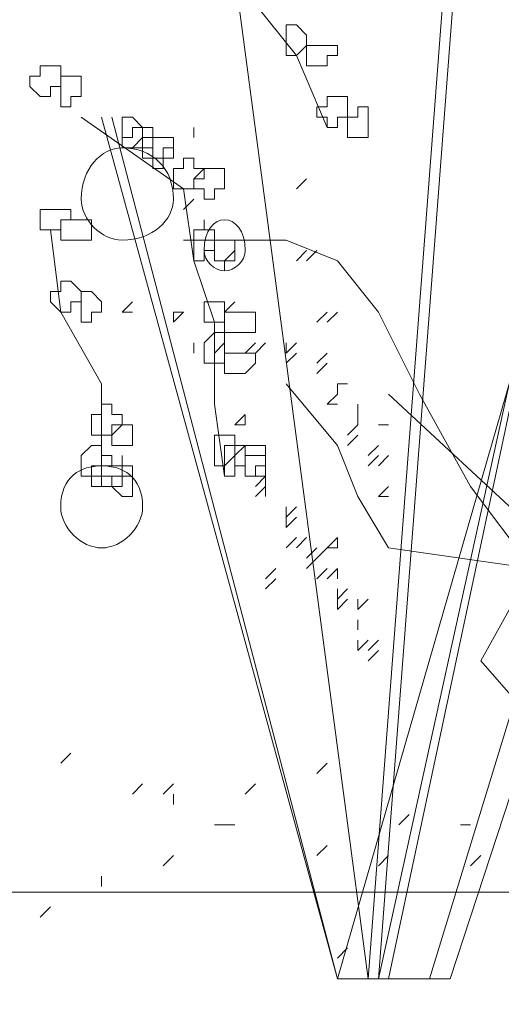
# Model space of a CAD drawing. Header units: millimetres. Extents: x 14400 to 93787, y -21104 to 39413.
# Tile 314 of 328: x 63027 to 63035, y 19718 to 19734. Entities that reach past the tile are written whole.
import ezdxf

# ---------------------------------------------------------------- set-up
doc = ezdxf.new("R2010")
doc.units = ezdxf.units.MM
doc.layers.add('_MODUS - zielen', color=66, linetype='Continuous', lineweight=9)
doc.layers.add('Widok', color=1, linetype='Continuous', lineweight=15)

msp = doc.modelspace()

# ---------------------------------------------------------------- linework, layer by layer
at = {"layer": '_MODUS - zielen', "transparency": 33554687}
for points in [[(63034.31939, 19742.35655), (63032.49929, 19718.52981), (63032.49929, 19718.52981)], [(63034.48485, 19742.35655), (63032.66475, 19718.52981), (63032.66475, 19718.52981)], [(63029.35548, 19742.19109), (63032.49929, 19718.52981), (63032.49929, 19718.52981)], [(63029.35548, 19742.19109), (63032.49929, 19718.52981), (63032.49929, 19718.52981)], [(63037.79412, 19741.86016), (63032.66475, 19718.52981), (63032.66475, 19718.52981)], [(63037.79412, 19741.86016), (63032.83022, 19718.52981), (63032.83022, 19718.52981)], [(63041.10339, 19740.70192), (63033.823, 19718.52981), (63033.823, 19718.52981)], [(63041.10339, 19740.70192), (63033.823, 19718.52981), (63033.823, 19718.52981)], [(63027.36992, 19738.38543), (63029.68641, 19738.38543), (63029.85187, 19736.06894), (63030.01734, 19735.07616), (63031.34104, 19733.42152), (63031.83743, 19732.26328)], [(63027.86631, 19732.42874), (63029.52095, 19731.2705), (63029.68641, 19730.11225), (63030.01734, 19729.11947)], [(63028.19724, 19732.42874), (63032.0029, 19718.52981), (63028.3627, 19732.42874)], [(63029.68641, 19732.09782), (63029.68641, 19732.26328), (63029.68641, 19732.26328)], [(63031.34104, 19731.2705), (63031.50651, 19731.43596), (63031.50651, 19731.43596)], [(63031.34104, 19731.2705), (63031.50651, 19731.43596), (63031.50651, 19731.43596)], [(63031.34104, 19731.2705), (63031.50651, 19731.43596), (63031.50651, 19731.43596)], [(63029.52095, 19730.93957), (63029.68641, 19731.10504), (63029.68641, 19731.10504)], [(63027.36992, 19730.60864), (63027.53539, 19729.28494), (63027.53539, 19729.28494)], [(63039.28329, 19718.36435), (63038.45597, 19720.51537), (63037.95958, 19721.50815), (63036.63588, 19722.83186), (63036.13948, 19723.65918), (63035.1467, 19725.14835), (63034.15392, 19726.47206), (63033.32661, 19727.96123), (63032.66475, 19729.28494), (63032.0029, 19730.11225), (63031.17558, 19730.44318), (63030.34826, 19730.44318), (63029.52095, 19730.44318)], [(63030.1828, 19730.11225), (63030.34826, 19730.27772), (63030.34826, 19730.27772)], [(63031.34104, 19730.11225), (63031.50651, 19730.27772), (63031.50651, 19730.27772)], [(63031.34104, 19730.11225), (63031.50651, 19730.27772), (63031.50651, 19730.27772)], [(63031.50651, 19730.11225), (63031.67197, 19730.27772), (63031.67197, 19730.27772)], [(63028.52817, 19729.28494), (63028.69363, 19729.4504), (63028.69363, 19729.4504)], [(63028.52817, 19729.28494), (63028.69363, 19729.4504), (63028.69363, 19729.4504)], [(63030.1828, 19729.28494), (63030.34826, 19729.4504), (63030.34826, 19729.4504)], [(63027.53539, 19729.28494), (63028.19724, 19728.12669), (63028.19724, 19726.47206)], [(63028.52817, 19729.28494), (63028.69363, 19729.28494), (63028.69363, 19729.28494)], [(63028.52817, 19729.28494), (63028.69363, 19729.28494), (63028.69363, 19729.28494)], [(63028.52817, 19729.28494), (63028.69363, 19729.28494), (63028.69363, 19729.28494)], [(63029.35548, 19729.11947), (63029.35548, 19729.28494), (63029.35548, 19729.28494)], [(63029.35548, 19729.28494), (63029.52095, 19729.28494), (63029.52095, 19729.28494)], [(63029.35548, 19729.11947), (63029.52095, 19729.28494), (63029.52095, 19729.28494)], [(63029.35548, 19729.11947), (63029.35548, 19729.28494), (63029.35548, 19729.28494)], [(63031.67197, 19729.11947), (63031.83743, 19729.28494), (63031.83743, 19729.28494)], [(63031.67197, 19729.11947), (63031.83743, 19729.28494), (63031.83743, 19729.28494)], [(63031.67197, 19729.11947), (63031.83743, 19729.28494), (63031.83743, 19729.28494)], [(63031.67197, 19729.11947), (63031.83743, 19729.28494), (63031.83743, 19729.28494)], [(63031.83743, 19729.11947), (63032.0029, 19729.28494), (63032.0029, 19729.28494)], [(63031.83743, 19729.11947), (63032.0029, 19729.28494), (63032.0029, 19729.28494)], [(63030.01734, 19729.11947), (63030.01734, 19727.79577), (63030.1828, 19726.63752)], [(63029.68641, 19728.62308), (63029.68641, 19728.78855), (63029.68641, 19728.78855)], [(63029.68641, 19728.62308), (63029.68641, 19728.78855), (63029.68641, 19728.78855)], [(63029.68641, 19728.62308), (63029.68641, 19728.78855), (63029.68641, 19728.78855)], [(63029.68641, 19728.62308), (63029.68641, 19728.78855), (63029.68641, 19728.78855)], [(63029.68641, 19728.62308), (63029.68641, 19728.78855), (63029.68641, 19728.78855)], [(63030.01734, 19728.62308), (63030.1828, 19728.78855), (63030.1828, 19728.78855)], [(63030.01734, 19728.62308), (63030.1828, 19728.78855), (63030.1828, 19728.78855)], [(63030.01734, 19728.62308), (63030.1828, 19728.78855), (63030.1828, 19728.78855)], [(63030.01734, 19728.62308), (63030.1828, 19728.78855), (63030.1828, 19728.78855)], [(63030.01734, 19728.62308), (63030.1828, 19728.78855), (63030.1828, 19728.78855)], [(63030.51373, 19728.62308), (63030.67919, 19728.78855), (63030.67919, 19728.78855)], [(63030.51373, 19728.62308), (63030.67919, 19728.78855), (63030.67919, 19728.78855)], [(63030.67919, 19728.62308), (63030.84465, 19728.78855), (63030.84465, 19728.78855)], [(63030.67919, 19728.62308), (63030.84465, 19728.78855), (63030.84465, 19728.78855)], [(63030.67919, 19728.62308), (63030.84465, 19728.78855), (63030.84465, 19728.78855)], [(63030.67919, 19728.62308), (63030.84465, 19728.78855), (63030.84465, 19728.78855)], [(63030.67919, 19728.62308), (63030.84465, 19728.78855), (63030.84465, 19728.78855)], [(63030.67919, 19728.62308), (63030.84465, 19728.78855), (63030.84465, 19728.78855)], [(63030.67919, 19728.62308), (63030.84465, 19728.78855), (63030.84465, 19728.78855)], [(63030.67919, 19728.62308), (63030.84465, 19728.78855), (63030.84465, 19728.78855)], [(63031.17558, 19728.62308), (63031.17558, 19728.78855), (63031.17558, 19728.78855)], [(63031.17558, 19728.62308), (63031.34104, 19728.78855), (63031.34104, 19728.78855)], [(63031.17558, 19728.45762), (63031.34104, 19728.62308), (63031.34104, 19728.62308)], [(63031.67197, 19728.45762), (63031.83743, 19728.62308), (63031.83743, 19728.62308)], [(63031.67197, 19728.45762), (63031.83743, 19728.62308), (63031.83743, 19728.62308)], [(63031.67197, 19728.45762), (63031.83743, 19728.62308), (63031.83743, 19728.62308)], [(63031.67197, 19728.29216), (63031.83743, 19728.45762), (63031.83743, 19728.45762)], [(63031.67197, 19728.29216), (63031.83743, 19728.45762), (63031.83743, 19728.45762)], [(63039.28329, 19718.52981), (63036.63588, 19721.34269), (63035.47763, 19722.33547), (63034.31939, 19723.65918), (63035.1467, 19725.14835), (63032.83022, 19725.47928), (63032.33383, 19726.3066), (63032.0029, 19727.13391), (63031.17558, 19728.12669)], [(63032.0029, 19727.96123), (63032.0029, 19728.12669), (63032.0029, 19728.12669)], [(63032.0029, 19727.96123), (63032.0029, 19728.12669), (63032.0029, 19728.12669)], [(63032.0029, 19728.12669), (63032.16836, 19728.12669), (63032.16836, 19728.12669)], [(63031.83743, 19727.79577), (63032.0029, 19727.96123), (63032.0029, 19727.96123)], [(63031.83743, 19727.79577), (63032.0029, 19727.96123), (63032.0029, 19727.96123)], [(63039.11783, 19719.35713), (63035.1467, 19725.8102), (63032.83022, 19727.96123)], [(63031.83743, 19727.79577), (63032.0029, 19727.79577), (63032.0029, 19727.79577)], [(63031.83743, 19727.79577), (63032.0029, 19727.79577), (63032.0029, 19727.79577)], [(63031.83743, 19727.79577), (63032.0029, 19727.79577), (63032.0029, 19727.79577)], [(63031.83743, 19727.79577), (63032.0029, 19727.79577), (63032.0029, 19727.79577)], [(63032.33383, 19727.6303), (63032.33383, 19727.79577), (63032.33383, 19727.79577)], [(63032.33383, 19727.6303), (63032.33383, 19727.79577), (63032.33383, 19727.79577)], [(63030.34826, 19727.46484), (63030.51373, 19727.6303), (63030.51373, 19727.6303)], [(63030.34826, 19727.46484), (63030.51373, 19727.6303), (63030.51373, 19727.6303)], [(63030.34826, 19727.46484), (63030.51373, 19727.6303), (63030.51373, 19727.6303)], [(63030.51373, 19727.46484), (63030.51373, 19727.6303), (63030.51373, 19727.6303)], [(63032.33383, 19727.46484), (63032.33383, 19727.6303), (63032.33383, 19727.6303)], [(63030.34826, 19727.46484), (63030.51373, 19727.46484), (63030.51373, 19727.46484)], [(63032.16836, 19727.29938), (63032.33383, 19727.46484), (63032.33383, 19727.46484)], [(63032.16836, 19727.29938), (63032.33383, 19727.46484), (63032.33383, 19727.46484)], [(63032.16836, 19727.29938), (63032.33383, 19727.46484), (63032.33383, 19727.46484)], [(63032.66475, 19727.46484), (63032.83022, 19727.46484), (63032.83022, 19727.46484)], [(63032.16836, 19727.13391), (63032.33383, 19727.29938), (63032.33383, 19727.29938)], [(63032.49929, 19726.96845), (63032.66475, 19727.13391), (63032.66475, 19727.13391)], [(63032.49929, 19726.80299), (63032.66475, 19726.96845), (63032.66475, 19726.96845)], [(63032.49929, 19726.80299), (63032.66475, 19726.96845), (63032.66475, 19726.96845)], [(63032.49929, 19726.80299), (63032.66475, 19726.96845), (63032.66475, 19726.96845)], [(63032.49929, 19726.80299), (63032.66475, 19726.96845), (63032.66475, 19726.96845)], [(63032.66475, 19726.80299), (63032.83022, 19726.96845), (63032.83022, 19726.96845)], [(63030.67919, 19726.47206), (63030.84465, 19726.63752), (63030.84465, 19726.63752)], [(63030.67919, 19726.47206), (63030.84465, 19726.63752), (63030.84465, 19726.63752)], [(63030.67919, 19726.47206), (63030.84465, 19726.63752), (63030.84465, 19726.63752)], [(63030.67919, 19726.47206), (63030.84465, 19726.63752), (63030.84465, 19726.63752)], [(63030.84465, 19726.47206), (63030.84465, 19726.63752), (63030.84465, 19726.63752)], [(63030.67919, 19726.3066), (63030.84465, 19726.47206), (63030.84465, 19726.47206)], [(63030.67919, 19726.3066), (63030.84465, 19726.47206), (63030.84465, 19726.47206)], [(63030.67919, 19726.3066), (63030.84465, 19726.47206), (63030.84465, 19726.47206)], [(63030.67919, 19726.3066), (63030.84465, 19726.47206), (63030.84465, 19726.47206)], [(63030.84465, 19726.3066), (63030.84465, 19726.47206), (63030.84465, 19726.47206)], [(63032.66475, 19726.3066), (63032.83022, 19726.47206), (63032.83022, 19726.47206)], [(63032.66475, 19726.3066), (63032.83022, 19726.3066), (63032.83022, 19726.3066)], [(63032.66475, 19726.3066), (63032.83022, 19726.3066), (63032.83022, 19726.3066)], [(63031.17558, 19725.97567), (63031.34104, 19726.14113), (63031.34104, 19726.14113)], [(63031.17558, 19725.97567), (63031.34104, 19726.14113), (63031.34104, 19726.14113)], [(63031.17558, 19725.97567), (63031.34104, 19726.14113), (63031.34104, 19726.14113)], [(63031.17558, 19725.97567), (63031.34104, 19726.14113), (63031.34104, 19726.14113)], [(63031.17558, 19725.97567), (63031.17558, 19726.14113), (63031.17558, 19726.14113)], [(63031.17558, 19725.97567), (63031.34104, 19726.14113), (63031.34104, 19726.14113)], [(63031.17558, 19725.8102), (63031.34104, 19725.97567), (63031.34104, 19725.97567)], [(63031.17558, 19725.8102), (63031.34104, 19725.97567), (63031.34104, 19725.97567)], [(63031.17558, 19725.8102), (63031.34104, 19725.97567), (63031.34104, 19725.97567)], [(63031.17558, 19725.8102), (63031.34104, 19725.97567), (63031.34104, 19725.97567)], [(63031.17558, 19725.8102), (63031.34104, 19725.97567), (63031.34104, 19725.97567)], [(63031.17558, 19725.8102), (63031.34104, 19725.97567), (63031.34104, 19725.97567)], [(63031.17558, 19725.8102), (63031.34104, 19725.97567), (63031.34104, 19725.97567)], [(63031.17558, 19725.8102), (63031.17558, 19725.97567), (63031.17558, 19725.97567)], [(63031.17558, 19725.47928), (63031.34104, 19725.64474), (63031.34104, 19725.64474)], [(63031.17558, 19725.47928), (63031.34104, 19725.64474), (63031.34104, 19725.64474)], [(63031.17558, 19725.47928), (63031.34104, 19725.64474), (63031.34104, 19725.64474)], [(63031.34104, 19725.47928), (63031.50651, 19725.64474), (63031.50651, 19725.64474)], [(63031.83743, 19725.47928), (63032.0029, 19725.64474), (63032.0029, 19725.64474)], [(63031.83743, 19725.47928), (63032.0029, 19725.64474), (63032.0029, 19725.64474)], [(63032.0029, 19725.47928), (63032.0029, 19725.64474), (63032.0029, 19725.64474)], [(63031.50651, 19725.31381), (63031.67197, 19725.47928), (63031.67197, 19725.47928)], [(63031.50651, 19725.31381), (63031.67197, 19725.47928), (63031.67197, 19725.47928)], [(63031.67197, 19725.31381), (63031.83743, 19725.47928), (63031.83743, 19725.47928)], [(63031.83743, 19725.47928), (63032.0029, 19725.47928), (63032.0029, 19725.47928)], [(63031.50651, 19725.14835), (63031.67197, 19725.31381), (63031.67197, 19725.31381)], [(63030.84465, 19724.98289), (63031.01012, 19725.14835), (63031.01012, 19725.14835)], [(63031.67197, 19724.98289), (63031.83743, 19725.14835), (63031.83743, 19725.14835)], [(63031.67197, 19724.98289), (63031.83743, 19725.14835), (63031.83743, 19725.14835)], [(63031.83743, 19724.98289), (63032.0029, 19725.14835), (63032.0029, 19725.14835)], [(63031.83743, 19724.98289), (63032.0029, 19725.14835), (63032.0029, 19725.14835)], [(63031.83743, 19724.98289), (63032.0029, 19725.14835), (63032.0029, 19725.14835)], [(63031.83743, 19724.98289), (63032.0029, 19725.14835), (63032.0029, 19725.14835)], [(63032.0029, 19724.98289), (63032.0029, 19725.14835), (63032.0029, 19725.14835)], [(63030.84465, 19724.81742), (63031.01012, 19724.98289), (63031.01012, 19724.98289)], [(63030.84465, 19724.81742), (63031.01012, 19724.98289), (63031.01012, 19724.98289)], [(63032.0029, 19724.65196), (63032.0029, 19724.81742), (63032.0029, 19724.81742)], [(63032.0029, 19724.65196), (63032.16836, 19724.81742), (63032.16836, 19724.81742)], [(63032.0029, 19724.4865), (63032.16836, 19724.65196), (63032.16836, 19724.65196)], [(63032.0029, 19724.4865), (63032.0029, 19724.65196), (63032.0029, 19724.65196)], [(63032.33383, 19724.4865), (63032.33383, 19724.65196), (63032.33383, 19724.65196)], [(63032.33383, 19724.4865), (63032.49929, 19724.65196), (63032.49929, 19724.65196)], [(63032.33383, 19724.4865), (63032.33383, 19724.65196), (63032.33383, 19724.65196)], [(63032.33383, 19724.4865), (63032.33383, 19724.65196), (63032.33383, 19724.65196)], [(63032.33383, 19724.4865), (63032.49929, 19724.65196), (63032.49929, 19724.65196)], [(63032.33383, 19724.4865), (63032.33383, 19724.65196), (63032.33383, 19724.65196)], [(63032.33383, 19724.15557), (63032.33383, 19724.32103), (63032.33383, 19724.32103)], [(63032.33383, 19724.15557), (63032.33383, 19724.32103), (63032.33383, 19724.32103)], [(63032.33383, 19723.82464), (63032.33383, 19723.99011), (63032.33383, 19723.99011)], [(63032.33383, 19723.82464), (63032.49929, 19723.99011), (63032.49929, 19723.99011)], [(63032.33383, 19723.82464), (63032.33383, 19723.99011), (63032.33383, 19723.99011)], [(63032.49929, 19723.82464), (63032.66475, 19723.99011), (63032.66475, 19723.99011)], [(63032.49929, 19723.82464), (63032.66475, 19723.99011), (63032.66475, 19723.99011)], [(63032.49929, 19723.65918), (63032.66475, 19723.82464), (63032.66475, 19723.82464)], [(63032.49929, 19723.65918), (63032.66475, 19723.82464), (63032.66475, 19723.82464)], [(63027.53539, 19722.00455), (63027.70085, 19722.17001), (63027.70085, 19722.17001)], [(63031.67197, 19721.83908), (63031.83743, 19722.00455), (63031.83743, 19722.00455)], [(63028.69363, 19721.50815), (63028.85909, 19721.67362), (63028.85909, 19721.67362)], [(63029.19002, 19721.50815), (63029.35548, 19721.67362), (63029.35548, 19721.67362)], [(63030.51373, 19721.50815), (63030.67919, 19721.67362), (63030.67919, 19721.67362)], [(63029.35548, 19721.34269), (63029.35548, 19721.50815), (63029.35548, 19721.50815)], [(63032.99568, 19721.01176), (63033.16114, 19721.17723), (63033.16114, 19721.17723)], [(63030.01734, 19721.01176), (63030.1828, 19721.01176), (63030.1828, 19721.01176)], [(63030.1828, 19721.01176), (63030.34826, 19721.01176), (63030.34826, 19721.01176)], [(63033.98846, 19721.01176), (63034.15392, 19721.01176), (63034.15392, 19721.01176)], [(63031.67197, 19720.51537), (63031.83743, 19720.68084), (63031.83743, 19720.68084)], [(63029.19002, 19720.34991), (63029.35548, 19720.51537), (63029.35548, 19720.51537)], [(63032.66475, 19720.34991), (63032.83022, 19720.51537), (63032.83022, 19720.51537)], [(63034.15392, 19720.34991), (63034.31939, 19720.51537), (63034.31939, 19720.51537)], [(63028.19724, 19720.01898), (63028.19724, 19720.18445), (63028.19724, 19720.18445)], [(63027.20446, 19719.52259), (63027.36992, 19719.68806), (63027.36992, 19719.68806)], [(63032.0029, 19718.86074), (63032.16836, 19719.0262), (63032.16836, 19719.0262)], [(63032.0029, 19718.52981), (63033.823, 19718.52981), (63033.823, 19718.52981)]]:
    msp.add_lwpolyline(points, dxfattribs=at)
for points in [[(63033.49207, 19718.52981), (63039.11783, 19736.89626)], [(63031.34104, 19733.91791), (63031.50651, 19733.75245), (63031.50651, 19733.58699), (63031.50651, 19733.58699), (63031.34104, 19733.42152), (63031.34104, 19733.42152), (63031.17558, 19733.42152), (63031.17558, 19733.58699), (63031.17558, 19733.58699), (63031.17558, 19733.75245), (63031.17558, 19733.91791)], [(63031.83743, 19733.58699), (63031.83743, 19733.58699), (63032.0029, 19733.58699), (63032.0029, 19733.42152), (63031.83743, 19733.42152), (63031.83743, 19733.42152), (63031.83743, 19733.25606), (63031.67197, 19733.25606), (63031.67197, 19733.25606), (63031.50651, 19733.25606), (63031.50651, 19733.42152), (63031.50651, 19733.42152), (63031.50651, 19733.58699), (63031.50651, 19733.58699), (63031.67197, 19733.58699), (63031.67197, 19733.58699)], [(63027.36992, 19733.25606), (63027.53539, 19733.25606), (63027.53539, 19733.0906), (63027.53539, 19733.0906), (63027.53539, 19732.92513), (63027.36992, 19732.92513), (63027.36992, 19732.75967), (63027.20446, 19732.75967), (63027.20446, 19732.75967), (63027.03899, 19732.92513), (63027.03899, 19733.0906), (63027.03899, 19733.0906), (63027.20446, 19733.0906), (63027.20446, 19733.25606), (63027.20446, 19733.25606)], [(63027.70085, 19733.0906), (63027.86631, 19733.0906), (63027.86631, 19732.92513), (63027.86631, 19732.75967), (63027.86631, 19732.75967), (63027.70085, 19732.75967), (63027.70085, 19732.59421), (63027.53539, 19732.59421), (63027.53539, 19732.59421), (63027.53539, 19732.75967), (63027.53539, 19732.75967), (63027.53539, 19732.92513), (63027.53539, 19733.0906), (63027.53539, 19733.0906)], [(63032.0029, 19732.75967), (63032.16836, 19732.75967), (63032.16836, 19732.59421), (63032.16836, 19732.42874), (63032.16836, 19732.42874), (63032.0029, 19732.42874), (63032.0029, 19732.26328), (63032.0029, 19732.26328), (63031.83743, 19732.26328), (63031.83743, 19732.42874), (63031.67197, 19732.42874), (63031.67197, 19732.42874), (63031.67197, 19732.59421), (63031.83743, 19732.59421), (63031.83743, 19732.75967)], [(63032.33383, 19732.59421), (63032.49929, 19732.59421), (63032.49929, 19732.42874), (63032.49929, 19732.42874), (63032.49929, 19732.26328), (63032.49929, 19732.09782), (63032.33383, 19732.09782), (63032.33383, 19732.09782), (63032.33383, 19732.09782), (63032.33383, 19732.09782), (63032.16836, 19732.09782), (63032.16836, 19732.26328), (63032.16836, 19732.42874), (63032.16836, 19732.42874), (63032.33383, 19732.42874)], [(63028.69363, 19732.42874), (63028.85909, 19732.26328), (63028.85909, 19732.09782), (63028.85909, 19732.09782), (63028.69363, 19731.93235), (63028.69363, 19731.93235), (63028.52817, 19731.93235), (63028.52817, 19732.09782), (63028.52817, 19732.09782), (63028.52817, 19732.26328), (63028.52817, 19732.42874)], [(63028.85909, 19732.26328), (63029.02456, 19732.26328), (63029.02456, 19732.09782), (63029.02456, 19732.09782), (63029.02456, 19731.93235), (63028.85909, 19731.93235), (63028.85909, 19731.93235), (63028.69363, 19731.93235), (63028.69363, 19731.93235), (63028.69363, 19731.93235), (63028.52817, 19731.93235), (63028.52817, 19732.09782), (63028.52817, 19732.09782), (63028.69363, 19732.09782), (63028.69363, 19732.26328), (63028.69363, 19732.26328)], [(63032.0029, 19718.52981), (63035.97402, 19732.26328)], [(63029.19002, 19732.09782), (63029.19002, 19732.09782), (63029.35548, 19732.09782), (63029.35548, 19731.93235), (63029.19002, 19731.93235), (63029.19002, 19731.93235), (63029.19002, 19731.76689), (63029.02456, 19731.76689), (63029.02456, 19731.76689), (63028.85909, 19731.76689), (63028.85909, 19731.93235), (63028.85909, 19731.93235), (63028.85909, 19732.09782), (63028.85909, 19732.09782), (63029.02456, 19732.09782), (63029.02456, 19732.09782)], [(63029.19002, 19732.09782), (63029.35548, 19732.09782), (63029.35548, 19731.93235), (63029.35548, 19731.93235), (63029.35548, 19731.76689), (63029.19002, 19731.76689), (63029.19002, 19731.60143), (63029.02456, 19731.60143), (63029.02456, 19731.76689), (63029.02456, 19731.93235), (63029.02456, 19731.93235), (63029.02456, 19732.09782), (63029.02456, 19732.09782), (63029.02456, 19732.09782)], [(63029.68641, 19731.76689), (63029.68641, 19731.60143), (63029.85187, 19731.60143), (63029.85187, 19731.60143), (63029.68641, 19731.43596), (63029.68641, 19731.2705), (63029.68641, 19731.2705), (63029.52095, 19731.2705), (63029.35548, 19731.2705), (63029.35548, 19731.43596), (63029.35548, 19731.60143), (63029.35548, 19731.60143), (63029.52095, 19731.60143), (63029.52095, 19731.76689)], [(63030.01734, 19731.60143), (63030.1828, 19731.60143), (63030.1828, 19731.43596), (63030.1828, 19731.2705), (63030.1828, 19731.2705), (63030.01734, 19731.2705), (63030.01734, 19731.10504), (63029.85187, 19731.10504), (63029.85187, 19731.10504), (63029.85187, 19731.2705), (63029.68641, 19731.2705), (63029.68641, 19731.2705), (63029.68641, 19731.43596), (63029.85187, 19731.43596), (63029.85187, 19731.60143), (63029.85187, 19731.60143)], [(63027.53539, 19730.93957), (63027.70085, 19730.93957), (63027.70085, 19730.77411), (63027.53539, 19730.77411), (63027.53539, 19730.60864), (63027.53539, 19730.60864), (63027.36992, 19730.60864), (63027.20446, 19730.60864), (63027.20446, 19730.77411), (63027.20446, 19730.77411), (63027.20446, 19730.93957), (63027.36992, 19730.93957), (63027.36992, 19730.93957)], [(63027.86631, 19730.77411), (63028.03178, 19730.77411), (63028.03178, 19730.77411), (63028.03178, 19730.60864), (63028.03178, 19730.44318), (63027.86631, 19730.44318), (63027.86631, 19730.44318), (63027.86631, 19730.44318), (63027.70085, 19730.44318), (63027.70085, 19730.44318), (63027.53539, 19730.44318), (63027.53539, 19730.60864), (63027.53539, 19730.77411), (63027.70085, 19730.77411), (63027.70085, 19730.77411)], [(63029.85187, 19730.60864), (63030.01734, 19730.60864), (63030.01734, 19730.44318), (63030.01734, 19730.44318), (63030.01734, 19730.27772), (63029.85187, 19730.27772), (63029.85187, 19730.11225), (63029.85187, 19730.11225), (63029.68641, 19730.11225), (63029.68641, 19730.27772), (63029.68641, 19730.27772), (63029.68641, 19730.44318), (63029.68641, 19730.44318), (63029.68641, 19730.44318), (63029.68641, 19730.60864), (63029.85187, 19730.60864), (63029.85187, 19730.77411), (63029.85187, 19730.77411)], [(63029.85187, 19730.60864), (63030.01734, 19730.60864), (63030.01734, 19730.44318), (63030.01734, 19730.44318), (63030.01734, 19730.27772), (63029.85187, 19730.27772), (63029.85187, 19730.11225), (63029.85187, 19730.11225), (63029.68641, 19730.11225), (63029.68641, 19730.27772), (63029.68641, 19730.27772), (63029.68641, 19730.44318), (63029.68641, 19730.44318), (63029.68641, 19730.44318), (63029.68641, 19730.60864), (63029.85187, 19730.60864), (63029.85187, 19730.77411), (63029.85187, 19730.77411)], [(63030.1828, 19730.44318), (63030.34826, 19730.44318), (63030.34826, 19730.44318), (63030.34826, 19730.27772), (63030.34826, 19730.11225), (63030.34826, 19730.11225), (63030.1828, 19730.11225), (63030.1828, 19729.94679), (63030.1828, 19730.11225), (63030.01734, 19730.11225), (63030.01734, 19730.11225), (63030.01734, 19730.27772), (63030.01734, 19730.44318)], [(63030.1828, 19730.44318), (63030.34826, 19730.44318), (63030.34826, 19730.44318), (63030.34826, 19730.27772), (63030.34826, 19730.11225), (63030.34826, 19730.11225), (63030.1828, 19730.11225), (63030.1828, 19729.94679), (63030.1828, 19730.11225), (63030.01734, 19730.11225), (63030.01734, 19730.11225), (63030.01734, 19730.27772), (63030.01734, 19730.44318)], [(63027.70085, 19729.78133), (63027.86631, 19729.61586), (63027.86631, 19729.4504), (63027.86631, 19729.4504), (63027.70085, 19729.4504), (63027.70085, 19729.28494), (63027.53539, 19729.28494), (63027.53539, 19729.28494), (63027.36992, 19729.4504), (63027.36992, 19729.4504), (63027.36992, 19729.61586), (63027.53539, 19729.61586), (63027.53539, 19729.78133), (63027.53539, 19729.78133)], [(63028.03178, 19729.61586), (63028.19724, 19729.4504), (63028.19724, 19729.4504), (63028.19724, 19729.28494), (63028.19724, 19729.28494), (63028.03178, 19729.28494), (63028.03178, 19729.11947), (63027.86631, 19729.11947), (63027.86631, 19729.28494), (63027.86631, 19729.28494), (63027.86631, 19729.4504), (63027.86631, 19729.4504), (63027.86631, 19729.4504), (63027.86631, 19729.61586)], [(63030.1828, 19729.4504), (63030.1828, 19729.4504), (63030.1828, 19729.4504), (63030.1828, 19729.28494), (63030.1828, 19729.28494), (63030.1828, 19729.11947), (63030.1828, 19729.11947), (63030.01734, 19729.11947), (63029.85187, 19729.11947), (63029.85187, 19729.28494), (63029.85187, 19729.28494), (63029.85187, 19729.4504), (63030.01734, 19729.4504)], [(63030.51373, 19729.28494), (63030.67919, 19729.28494), (63030.67919, 19729.11947), (63030.67919, 19728.95401), (63030.51373, 19728.95401), (63030.51373, 19728.95401), (63030.51373, 19728.95401), (63030.34826, 19728.95401), (63030.1828, 19728.95401), (63030.1828, 19728.95401), (63030.1828, 19729.11947), (63030.1828, 19729.28494), (63030.34826, 19729.28494)], [(63030.1828, 19728.95401), (63030.1828, 19728.95401), (63030.1828, 19728.78855), (63030.1828, 19728.62308), (63030.1828, 19728.62308), (63030.1828, 19728.45762), (63030.1828, 19728.45762), (63030.01734, 19728.45762), (63029.85187, 19728.45762), (63029.85187, 19728.62308), (63029.85187, 19728.62308), (63029.85187, 19728.78855), (63030.01734, 19728.95401)], [(63030.51373, 19728.62308), (63030.67919, 19728.62308), (63030.67919, 19728.62308), (63030.67919, 19728.45762), (63030.51373, 19728.29216), (63030.51373, 19728.29216), (63030.34826, 19728.29216), (63030.1828, 19728.29216), (63030.1828, 19728.45762), (63030.1828, 19728.62308), (63030.34826, 19728.62308)], [(63028.3627, 19727.79577), (63028.3627, 19727.6303), (63028.52817, 19727.6303), (63028.52817, 19727.46484), (63028.52817, 19727.46484), (63028.3627, 19727.46484), (63028.3627, 19727.29938), (63028.19724, 19727.29938), (63028.19724, 19727.29938), (63028.03178, 19727.29938), (63028.03178, 19727.46484), (63028.03178, 19727.46484), (63028.03178, 19727.6303), (63028.19724, 19727.6303), (63028.19724, 19727.79577), (63028.19724, 19727.79577)], [(63028.69363, 19727.46484), (63028.69363, 19727.46484), (63028.69363, 19727.46484), (63028.69363, 19727.29938), (63028.69363, 19727.13391), (63028.69363, 19727.13391), (63028.69363, 19727.13391), (63028.52817, 19727.13391), (63028.52817, 19727.13391), (63028.52817, 19727.13391), (63028.3627, 19727.13391), (63028.3627, 19727.29938), (63028.52817, 19727.46484), (63028.52817, 19727.46484), (63028.52817, 19727.46484)], [(63030.34826, 19727.29938), (63030.34826, 19727.13391), (63030.34826, 19727.13391), (63030.34826, 19726.96845), (63030.1828, 19726.80299), (63030.1828, 19726.80299), (63030.01734, 19726.80299), (63030.01734, 19726.96845), (63030.01734, 19727.13391), (63030.01734, 19727.13391), (63030.01734, 19727.29938), (63030.1828, 19727.29938), (63030.1828, 19727.29938)], [(63028.19724, 19727.13391), (63028.19724, 19726.96845), (63028.3627, 19726.96845), (63028.3627, 19726.80299), (63028.19724, 19726.80299), (63028.19724, 19726.80299), (63028.19724, 19726.63752), (63028.19724, 19726.63752), (63028.03178, 19726.63752), (63027.86631, 19726.63752), (63027.86631, 19726.80299), (63027.86631, 19726.80299), (63027.86631, 19726.96845), (63028.03178, 19727.13391)], [(63030.51373, 19727.13391), (63030.51373, 19727.13391), (63030.51373, 19727.13391), (63030.51373, 19726.96845), (63030.51373, 19726.80299), (63030.51373, 19726.80299), (63030.51373, 19726.80299), (63030.34826, 19726.80299), (63030.34826, 19726.63752), (63030.1828, 19726.63752), (63030.1828, 19726.80299), (63030.1828, 19726.80299), (63030.1828, 19726.80299), (63030.1828, 19726.96845), (63030.1828, 19727.13391), (63030.1828, 19727.13391), (63030.34826, 19727.13391)], [(63030.67919, 19727.13391), (63030.67919, 19727.13391), (63030.84465, 19727.13391), (63030.84465, 19726.96845), (63030.84465, 19726.80299), (63030.67919, 19726.80299), (63030.67919, 19726.63752), (63030.51373, 19726.63752), (63030.51373, 19726.63752), (63030.51373, 19726.80299), (63030.34826, 19726.80299), (63030.34826, 19726.80299), (63030.34826, 19726.96845), (63030.51373, 19727.13391), (63030.51373, 19727.13391)], [(63028.52817, 19726.80299), (63028.69363, 19726.80299), (63028.69363, 19726.80299), (63028.69363, 19726.63752), (63028.69363, 19726.63752), (63028.52817, 19726.63752), (63028.52817, 19726.47206), (63028.52817, 19726.47206), (63028.3627, 19726.47206), (63028.3627, 19726.63752), (63028.19724, 19726.63752), (63028.19724, 19726.63752), (63028.19724, 19726.80299), (63028.3627, 19726.80299), (63028.52817, 19726.80299), (63028.52817, 19726.96845), (63028.52817, 19726.96845)], [(63030.84465, 19726.96845), (63030.84465, 19726.96845), (63030.84465, 19726.80299), (63030.84465, 19726.80299), (63030.84465, 19726.63752), (63030.84465, 19726.63752), (63030.67919, 19726.63752), (63030.51373, 19726.63752), (63030.51373, 19726.63752), (63030.51373, 19726.63752), (63030.51373, 19726.80299), (63030.51373, 19726.80299), (63030.51373, 19726.96845), (63030.67919, 19726.96845)], [(63028.3627, 19726.80299), (63028.52817, 19726.80299), (63028.52817, 19726.80299), (63028.52817, 19726.63752), (63028.52817, 19726.63752), (63028.3627, 19726.63752), (63028.3627, 19726.47206), (63028.19724, 19726.47206), (63028.19724, 19726.47206), (63028.03178, 19726.47206), (63028.03178, 19726.63752), (63028.03178, 19726.63752), (63028.03178, 19726.80299), (63028.19724, 19726.80299), (63028.19724, 19726.80299)], [(63028.69363, 19726.80299), (63028.69363, 19726.63752), (63028.69363, 19726.63752), (63028.69363, 19726.47206), (63028.69363, 19726.3066), (63028.69363, 19726.3066), (63028.52817, 19726.3066), (63028.52817, 19726.3066), (63028.52817, 19726.3066), (63028.3627, 19726.47206), (63028.3627, 19726.63752), (63028.52817, 19726.63752), (63028.52817, 19726.63752), (63028.52817, 19726.80299)]]:
    msp.add_lwpolyline(points, close=True, dxfattribs=at)
for points in [[(63027.86631, 19731.10504), (63027.86631, 19731.60143), (63028.19724, 19731.93235), (63028.52817, 19731.93235), (63028.52817, 19731.93235), (63029.02456, 19731.93235), (63029.35548, 19731.60143), (63029.35548, 19731.10504), (63029.35548, 19731.10504), (63029.35548, 19730.77411), (63029.02456, 19730.44318), (63028.52817, 19730.44318), (63028.52817, 19730.44318), (63028.19724, 19730.44318), (63027.86631, 19730.77411), (63027.86631, 19731.10504)], [(63029.85187, 19730.27772), (63029.85187, 19730.60864), (63030.01734, 19730.77411), (63030.1828, 19730.77411), (63030.1828, 19730.77411), (63030.34826, 19730.77411), (63030.51373, 19730.60864), (63030.51373, 19730.27772), (63030.51373, 19730.27772), (63030.51373, 19730.11225), (63030.34826, 19729.94679), (63030.1828, 19729.94679), (63030.1828, 19729.94679), (63030.01734, 19729.94679), (63029.85187, 19730.11225), (63029.85187, 19730.27772)], [(63027.53539, 19726.14113), (63027.53539, 19726.63752), (63027.86631, 19726.80299), (63028.19724, 19726.80299), (63028.19724, 19726.80299), (63028.52817, 19726.80299), (63028.85909, 19726.63752), (63028.85909, 19726.14113), (63028.85909, 19726.14113), (63028.85909, 19725.8102), (63028.52817, 19725.47928), (63028.19724, 19725.47928), (63028.19724, 19725.47928), (63027.86631, 19725.47928), (63027.53539, 19725.8102), (63027.53539, 19726.14113)]]:
    msp.add_open_spline(points, degree=3, knots=[0, 0, 0, 0, 0.0625, 0.0625, 0.0625, 0.062501, 0.125, 0.125, 0.125, 0.125001, 0.1875, 0.1875, 0.1875, 0.187501, 1, 1, 1, 1], dxfattribs=at)
at = {"layer": 'Widok', "color": 1}
msp.add_lwpolyline([(63088.88549, 19719.92356), (62845.10965, 19719.92356), (62845.10965, 19689.92356)], dxfattribs=at)

doc.saveas('drawing.dxf')
